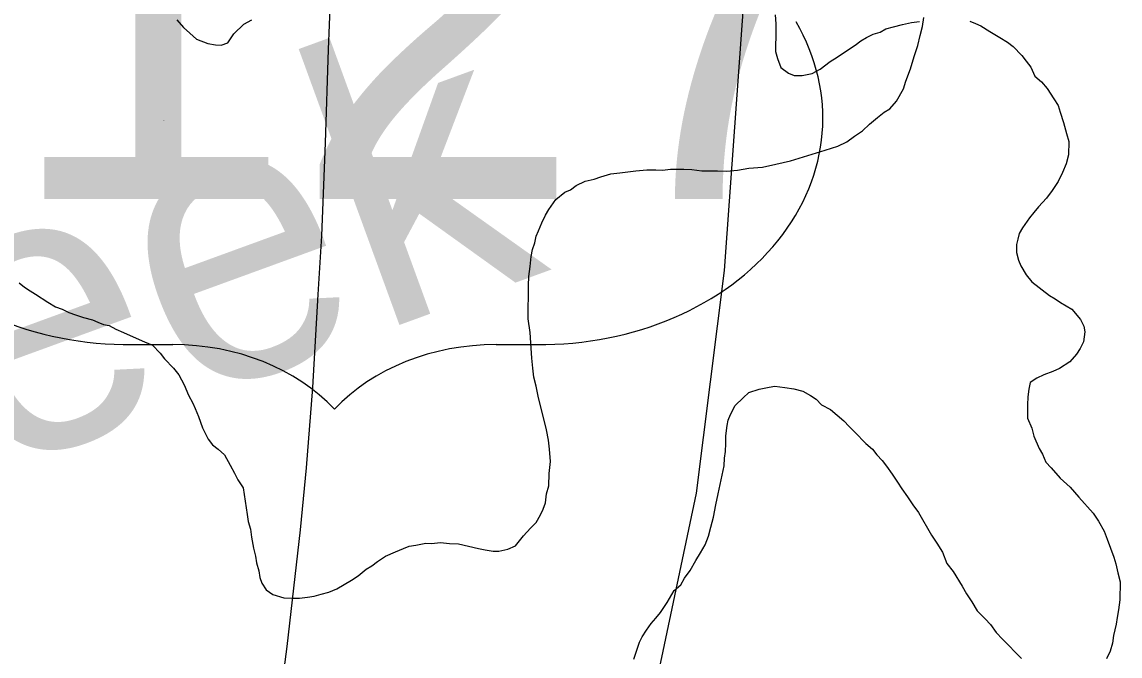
# Model space of a CAD drawing. Extents: x 2.4 to 73.1, y 4.5 to 25.6.
# Drawn here: x 43.5227 to 43.7091, y 21.9519 to 22.0596 of the extents above; entities that cross this region are included whole.
import ezdxf

# ---------------------------------------------------------------- set-up
doc = ezdxf.new("R2010")
doc.units = 0
for name, color, linetype in [('GM_X_Minor_River', 7, 'Continuous'), ('GM_X_Minor_River_Text', 7, 'Continuous'), ('GM_X_Rail_Line', 7, 'Continuous'), ('GM_X_US_Location', 7, 'Continuous'), ('GM_X_US_Route', 7, 'Continuous'), ('GM_X_US_Shield', 7, 'Continuous')]:
    doc.layers.add(name, color=color, linetype=linetype)

msp = doc.modelspace()

# ---------------------------------------------------------------- linework, layer by layer
at = {"layer": 'GM_X_Minor_River'}
for points in [[(43.54897, 22.05998), (43.55009, 22.05863), (43.55121, 22.05767), (43.55234, 22.0567), (43.55423, 22.05591), (43.55555, 22.0557), (43.55651, 22.05568), (43.55765, 22.05604), (43.55863, 22.05755), (43.56036, 22.05923), (43.56171, 22.05997)], [(43.60134, 21.96994), (43.60267, 21.96973), (43.60362, 21.96971), (43.60515, 21.97007), (43.60649, 21.97061), (43.60784, 21.9723), (43.60901, 21.97361), (43.60997, 21.97455), (43.61075, 21.97587), (43.61115, 21.97681), (43.61155, 21.97794), (43.61176, 21.97946), (43.61216, 21.98078), (43.61219, 21.98287), (43.61242, 21.98496), (43.61226, 21.98705), (43.61209, 21.98858), (43.61174, 21.99029), (43.61031, 21.99601), (43.60996, 21.99773), (43.6096, 21.99926), (43.60943, 22.00078), (43.60927, 22.00249), (43.60911, 22.0042), (43.60896, 22.00687), (43.60861, 22.00915), (43.60864, 22.01105), (43.60867, 22.01295), (43.6087, 22.01485), (43.60873, 22.01637), (43.60894, 22.01808), (43.60916, 22.01978), (43.60937, 22.02092), (43.60977, 22.02205), (43.60998, 22.02319), (43.61037, 22.02413), (43.61096, 22.02546), (43.61155, 22.02678), (43.61214, 22.02772), (43.61331, 22.02941), (43.61485, 22.03071), (43.6158, 22.03108), (43.61677, 22.03182), (43.6183, 22.03256), (43.61983, 22.03291), (43.62097, 22.03327), (43.62269, 22.03382), (43.62422, 22.03398), (43.62555, 22.03415), (43.62689, 22.03432), (43.62879, 22.03448), (43.63031, 22.03446), (43.63145, 22.03444), (43.63279, 22.03461), (43.63393, 22.03459), (43.63507, 22.03457), (43.6364, 22.03455), (43.63811, 22.03433), (43.63944, 22.03431), (43.64077, 22.03429), (43.64229, 22.03426), (43.64419, 22.03442), (43.6461, 22.03477), (43.64839, 22.03492), (43.65068, 22.03546), (43.65316, 22.03599), (43.65908, 22.03779), (43.66118, 22.03852), (43.66272, 22.03926), (43.66406, 22.04018), (43.66541, 22.04111), (43.66657, 22.04223), (43.66792, 22.04335), (43.66907, 22.04428), (43.67003, 22.04484), (43.67119, 22.04615), (43.67237, 22.04822), (43.67277, 22.04955), (43.67356, 22.05162), (43.67416, 22.0537), (43.67477, 22.05559), (43.67517, 22.0573), (43.67558, 22.05881), (43.67579, 22.06033)], [(43.65054, 22.06082), (43.6507, 22.05929), (43.65068, 22.05796), (43.65067, 22.05702), (43.65065, 22.05569), (43.65063, 22.05455), (43.65099, 22.0534), (43.65154, 22.05187), (43.65285, 22.0509), (43.6538, 22.0505), (43.65513, 22.05048), (43.65685, 22.05083), (43.65819, 22.05157), (43.65992, 22.05287), (43.66107, 22.05362), (43.663, 22.05492), (43.66415, 22.05566), (43.66511, 22.0564), (43.66607, 22.05696), (43.66722, 22.05751), (43.66837, 22.05787), (43.66933, 22.05842), (43.67066, 22.05878), (43.67219, 22.05914), (43.67372, 22.05949), (43.67505, 22.05966)], [(43.68361, 22.05971), (43.68456, 22.05932), (43.6855, 22.05892), (43.68701, 22.05795), (43.6887, 22.05697), (43.69002, 22.05619), (43.69096, 22.05541), (43.69246, 22.05387), (43.6932, 22.05291), (43.69395, 22.05194), (43.69468, 22.05041), (43.69581, 22.04944), (43.69674, 22.04829), (43.69786, 22.04656), (43.6986, 22.04541), (43.69896, 22.04426), (43.69951, 22.04254), (43.70005, 22.04064), (43.70041, 22.0393), (43.70037, 22.03702), (43.69997, 22.03551), (43.69937, 22.034), (43.69859, 22.03249), (43.69761, 22.03098), (43.69664, 22.02967), (43.69529, 22.02817), (43.69451, 22.02723), (43.69374, 22.0263), (43.69257, 22.02461), (43.69198, 22.02367), (43.69178, 22.02272), (43.69157, 22.02177), (43.69155, 22.02044), (43.69191, 22.01911), (43.69228, 22.01815), (43.6932, 22.01662), (43.69414, 22.01546), (43.69714, 22.01313), (43.69808, 22.01255), (43.69903, 22.01196), (43.69997, 22.01138), (43.70091, 22.01079), (43.70241, 22.00906), (43.70296, 22.00791), (43.70313, 22.00695), (43.70292, 22.00525), (43.70233, 22.00412), (43.70174, 22.00318), (43.70058, 22.00187), (43.69885, 22.00075), (43.6977, 22.0002), (43.69617, 21.99966), (43.69502, 21.99911), (43.69387, 21.99836), (43.69366, 21.99723), (43.69345, 21.9959), (43.69343, 21.99457), (43.69339, 21.99229), (43.69413, 21.99057), (43.69449, 21.98923), (43.6954, 21.98713), (43.69596, 21.98617)], [(43.52218, 22.0153), (43.52312, 22.01452), (43.52406, 22.01394), (43.525, 22.01335), (43.52707, 22.01199), (43.52839, 22.01121), (43.52952, 22.01081), (43.53066, 22.01022), (43.53179, 22.00982), (43.53312, 22.00942), (43.53463, 22.00901), (43.53558, 22.00862), (43.53652, 22.00822), (43.53747, 22.00802), (43.5386, 22.00743), (43.53992, 22.00684), (43.54257, 22.00566), (43.54351, 22.00526), (43.54483, 22.00467), (43.54614, 22.00332), (43.54689, 22.00236), (43.54839, 22.00081), (43.54932, 21.99966), (43.55024, 21.99793), (43.55098, 21.99621), (43.55171, 21.99487), (43.55208, 21.99391), (43.55263, 21.99257), (43.55336, 21.99066), (43.55428, 21.98875), (43.55503, 21.98778), (43.55597, 21.98701), (43.55709, 21.98604), (43.55802, 21.98432), (43.55876, 21.98297), (43.55931, 21.98183), (43.56024, 21.98048), (43.56041, 21.97934), (43.56075, 21.97705), (43.56093, 21.97591), (43.5611, 21.97477), (43.56146, 21.97343), (43.56163, 21.9721), (43.56198, 21.97019), (43.56234, 21.96886), (43.56251, 21.96771), (43.56287, 21.96638), (43.56304, 21.96523), (43.56341, 21.96428), (43.56415, 21.96313), (43.56528, 21.96235), (43.56717, 21.96175), (43.56869, 21.96172), (43.56983, 21.9617), (43.57117, 21.96187), (43.57231, 21.96204), (43.57346, 21.96241), (43.57479, 21.96276), (43.57613, 21.96331), (43.57863, 21.96479), (43.57978, 21.96553), (43.58113, 21.96665), (43.58209, 21.96721), (43.58305, 21.96795), (43.5844, 21.96888), (43.58612, 21.96961), (43.58746, 21.97016), (43.58842, 21.97053), (43.58956, 21.9707), (43.59128, 21.97105), (43.59223, 21.97103), (43.59375, 21.9712), (43.59527, 21.97099), (43.59679, 21.97096), (43.5985, 21.97055), (43.6002, 21.97015), (43.60134, 21.96994)], [(43.62657, 21.95138), (43.62697, 21.95252), (43.62756, 21.95422), (43.62796, 21.95516), (43.62874, 21.95629), (43.62952, 21.95741), (43.63029, 21.95835), (43.63107, 21.95929), (43.63223, 21.96098), (43.63341, 21.96305), (43.63456, 21.96398), (43.63515, 21.96511), (43.63612, 21.96643), (43.6371, 21.96812), (43.63788, 21.96944), (43.63866, 21.97076), (43.63926, 21.97227), (43.63966, 21.97378), (43.64007, 21.97548), (43.64048, 21.97757), (43.64089, 21.97946), (43.64192, 21.98419), (43.64194, 21.98552), (43.64215, 21.98666), (43.64217, 21.98799), (43.64219, 21.98932), (43.64241, 21.99103), (43.64261, 21.99197), (43.64301, 21.99292), (43.64379, 21.99442), (43.64514, 21.99573), (43.64611, 21.99667), (43.64783, 21.99721), (43.64954, 21.99756), (43.6505, 21.99774), (43.65221, 21.99752), (43.65372, 21.9973), (43.65524, 21.9969), (43.65656, 21.99612), (43.6575, 21.99553), (43.65844, 21.99457), (43.65994, 21.99378)], [(43.65994, 21.99378), (43.66107, 21.99282), (43.6622, 21.99185), (43.66313, 21.99088), (43.66407, 21.98992), (43.66594, 21.98799), (43.66707, 21.98702), (43.66781, 21.98606), (43.66875, 21.98509), (43.66949, 21.98413), (43.67042, 21.98278), (43.67135, 21.98144), (43.6721, 21.98029), (43.67303, 21.97894), (43.67395, 21.9776), (43.67488, 21.97625), (43.67711, 21.97241), (43.67804, 21.97107), (43.67896, 21.96953), (43.67969, 21.96762), (43.68081, 21.96627), (43.6823, 21.96378), (43.68304, 21.96244), (43.68397, 21.96109), (43.68489, 21.95956), (43.6862, 21.95821), (43.68714, 21.95724), (43.68807, 21.9559), (43.68919, 21.95474), (43.69013, 21.95377), (43.69144, 21.95242), (43.69237, 21.95146)], [(43.69596, 21.98617), (43.69651, 21.98483), (43.69744, 21.98387), (43.69894, 21.98213), (43.70063, 21.98058), (43.70212, 21.97885), (43.70455, 21.97615), (43.70548, 21.97481), (43.70641, 21.97308), (43.70695, 21.97174), (43.7075, 21.97021), (43.70805, 21.96868), (43.70841, 21.96754), (43.70877, 21.96601), (43.70912, 21.96449), (43.70908, 21.96145), (43.70886, 21.95974), (43.70865, 21.95841), (43.70844, 21.95728), (43.70823, 21.95633), (43.70803, 21.95538), (43.70782, 21.95406), (43.70742, 21.95273), (43.70683, 21.95141)]]:
    msp.add_lwpolyline(points, dxfattribs=at)
at = {"layer": 'GM_X_Rail_Line'}
msp.add_lwpolyline([(43.46669, 21.63622), (43.5212, 21.73573), (43.56465, 21.81658), (43.59637, 21.8683), (43.6194, 21.9135), (43.6307, 21.94871), (43.63721, 21.97957), (43.64199, 22.01738), (43.65285, 22.16821), (43.68066, 22.51158), (43.70323, 22.77251)], dxfattribs=at)
at = {"layer": 'GM_X_US_Route'}
msp.add_lwpolyline([(43.54379, 21.8056), (43.5453, 21.81133), (43.54704, 21.81891), (43.54954, 21.83111), (43.55132, 21.84091), (43.55309, 21.85197), (43.55661, 21.87659), (43.56353, 21.92239), (43.56607, 21.94088), (43.5677, 21.95352), (43.56996, 21.9733), (43.57099, 21.98383), (43.57205, 21.99748), (43.57299, 22.01331), (43.5736, 22.02324), (43.5742, 22.03909), (43.57475, 22.05494), (43.57543, 22.07171)], dxfattribs=at)
at = {"layer": 'GM_X_US_Shield'}
for p, q in [((43.5414, 22.00479), (43.54827, 22.00479)), ((43.6032, 22.00479), (43.61007, 22.00479))]:
    msp.add_line(p, q, dxfattribs=at)
for centre, major_axis, start_param, end_param in [((43.54087, 22.04324), (0.04807, 0), 2.702327, 4.723529), ((43.6106, 22.04324), (-0.04807, 0), 1.559657, 3.580859), ((43.54827, 21.97733), (-0.03433, 0), 3.785094, 4.712389), ((43.6032, 21.97733), (-0.03433, 0), 4.712389, 5.639684)]:
    msp.add_ellipse(centre, major_axis=major_axis, ratio=0.8, start_param=start_param, end_param=end_param, dxfattribs=at)

# ---------------------------------------------------------------- texts
at = {"layer": 'GM_X_Minor_River_Text'}
msp.add_text('Creek', height=0.04737, rotation=20.0457, dxfattribs=at).set_placement((43.45378, 21.9596))
at = {"layer": 'GM_X_US_Location'}
msp.add_text('127', height=0.0000947, rotation=0, dxfattribs=at).set_placement((43.54666, 22.04282))
at = {"layer": 'GM_X_US_Shield'}
msp.add_text('127', height=0.065918, dxfattribs=at).set_placement((43.51979, 22.02951))

doc.saveas('drawing.dxf')
